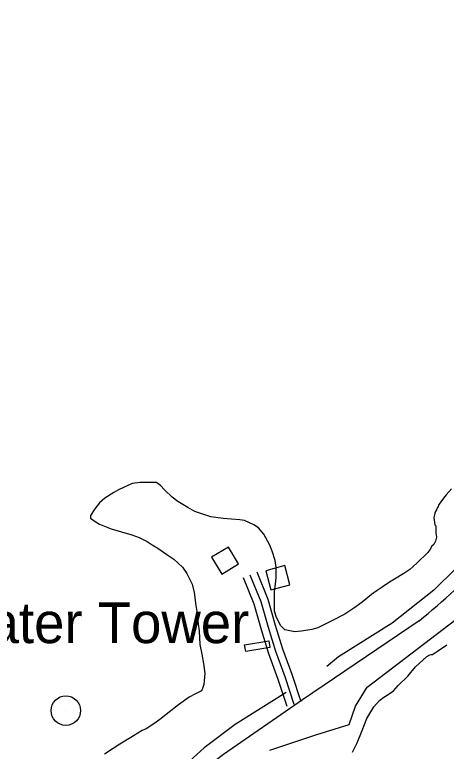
# Model space of a CAD drawing. Extents: x 3192986 to 3230865, y 867483 to 892886.
# Drawn here: x 3216460 to 3217338, y 886066 to 887563 of the extents above; entities that cross this region are included whole.
import ezdxf

# ---------------------------------------------------------------- set-up
doc = ezdxf.new("R2010")
doc.units = 0
for name, color, linetype in [('V-BLDG-OTLN', 7, 'Continuous'), ('V-DOMW-TANK', 7, 'Continuous'), ('V-ROAD-CNTR', 7, 'Continuous'), ('V-SITE-VEGE', 7, 'Continuous'), ('V-TOPO-SHOR', 7, 'Continuous')]:
    doc.layers.add(name, color=color, linetype=linetype)

msp = doc.modelspace()

# ---------------------------------------------------------------- linework, layer by layer
at = {"layer": 'V-BLDG-OTLN'}
for points in [[(3216915.7, 886447), (3216895.1, 886481.4), (3216860.8, 886460.8), (3216881.4, 886426.5)], [(3216970.9, 886433.3), (3216981.1, 886394.6), (3217019.8, 886404.8), (3217009.6, 886443.5)], [(3216979.5, 886277.2), (3216930.2, 886268.9), (3216927.8, 886282.7), (3216977.2, 886291)]]:
    msp.add_lwpolyline(points, close=True, dxfattribs=at)
at = {"layer": 'V-DOMW-TANK'}
msp.add_line((3216564, 886148.9), (3216564, 886148.9), dxfattribs=at)
msp.add_circle((3216564, 886148.9), 30, dxfattribs=at)
at = {"layer": 'V-ROAD-CNTR'}
for points in [[(3217043.2, 886166.4), (3217024.5, 886222.2), (3217005.6, 886274), (3216990.9, 886321.9), (3216975.6, 886375), (3216953.4, 886430)], [(3217014.7, 886156.9), (3216996.2, 886212.3), (3216977.2, 886264.5), (3216962.2, 886313.4), (3216947.2, 886365.2), (3216925.6, 886418.8)], [(3217029, 886161.6), (3217010.3, 886217.3), (3216991.4, 886269.3), (3216976.5, 886317.6), (3216961.4, 886370.1), (3216939.5, 886424.4)], [(3217282.8, 886331.4), (3217045.5, 886170.5), (3216884.7, 886059.7), (3216769.4, 885972)]]:
    msp.add_lwpolyline(points, dxfattribs=at)
msp.add_arc((3216590.7, 887208.7), 1117.4, 308.2708, 327.852, dxfattribs=at)
msp.add_spline([(3215149.6, 889400.3), (3215155.9, 889267.8), (3215168.9, 889195.4), (3215160.6, 889137.3), (3215154.9, 889075.6), (3215164.4, 888991.1), (3215195.1, 888909.8), (3215210, 888842.2), (3215221.9, 888778.6), (3215221.6, 888687.8), (3215213.7, 888610.2), (3215209.9, 888580.9), (3215198.1, 888544), (3215180.6, 888492.6), (3215151.8, 888427.6), (3215144.7, 888383.9), (3215149.4, 888332.4), (3215179.5, 888265.9), (3215221.5, 888194.5), (3215247.7, 888146.7), (3215251.6, 888102.8), (3215251.4, 888061.4), (3215258.1, 888025.7), (3215272.7, 887982.1), (3215304.4, 887912.4), (3215338.5, 887846.4), (3215378, 887784.3), (3215410.9, 887728.3), (3215457.2, 887682.3), (3215490.5, 887647.9), (3215526.4, 887629.4), (3215571.3, 887624.1), (3215625, 887619.9), (3215699.1, 887611.6), (3215741.3, 887603.5), (3215785, 887581.7), (3215832.7, 887564), (3215882.5, 887543.1), (3215927.8, 887516.9), (3215982.7, 887460.3), (3216039.8, 887360.7), (3216082.9, 887294.2), (3216125.1, 887215.1), (3216163.7, 887141.7), (3216182, 887053.4), (3216206.3, 886963.2), (3216237.9, 886871.5), (3216258.9, 886828.6), (3216274.2, 886747.9), (3216285.4, 886688.1), (3216291.4, 886622.7), (3216286, 886531.6), (3216272.6, 886432.4), (3216265.5, 886374.2), (3216269.8, 886313.9), (3216279.2, 886242.5), (3216289.8, 886193.6), (3216315.9, 886099.5), (3216339.7, 886009.2), (3216363.6, 885942.8), (3216392.5, 885866.7), (3216411.5, 885800.1), (3216419.9, 885741.4), (3216427.6, 885690.9), (3216440.2, 885654.1), (3216470.9, 885622.4), (3216485.4, 885609.9), (3216409.2, 885579)], degree=3, dxfattribs=at)
at = {"layer": 'V-SITE-VEGE'}
for p, q in [((3216699.1, 886610.3), (3216681.5, 886602.3)), ((3216715.7, 886612.8), (3216699.1, 886610.3)), ((3216748.7, 886612.4), (3216715.7, 886612.8)), ((3216756.9, 886606.7), (3216748.7, 886612.4)), ((3216662.1, 886592.5), (3216643.6, 886580.8)), ((3216671.4, 886597.8), (3216662.1, 886592.5)), ((3216681.5, 886602.3), (3216671.4, 886597.8)), ((3216765, 886597.4), (3216756.9, 886606.7)), ((3216780.4, 886582.5), (3216765, 886597.4)), ((3217348.6, 886599.5), (3217338.3, 886587.5)), ((3216643.6, 886580.8), (3216632.4, 886570.9)), ((3216792.3, 886574.1), (3216780.4, 886582.5)), ((3217332.5, 886580.4), (3217327, 886573.4)), ((3217335.4, 886583.8), (3217332.5, 886580.4)), ((3217338.3, 886587.5), (3217335.4, 886583.8)), ((3216632.4, 886570.9), (3216623, 886559)), ((3216812.3, 886561.8), (3216792.3, 886574.1)), ((3217321.6, 886564), (3217320.1, 886561.4)), ((3217322.8, 886566.6), (3217321.6, 886564)), ((3217325.1, 886570.8), (3217322.8, 886566.6)), ((3217327, 886573.4), (3217325.1, 886570.8)), ((3216623, 886559), (3216614.6, 886545.4)), ((3216826.9, 886553.4), (3216812.3, 886561.8)), ((3216858.9, 886542.8), (3216826.9, 886553.4)), ((3217315.1, 886550), (3217313.8, 886544)), ((3217316.6, 886553.9), (3217315.1, 886550)), ((3217318.1, 886557.3), (3217316.6, 886553.9)), ((3217320.1, 886561.4), (3217318.1, 886557.3)), ((3216614.6, 886545.4), (3216614.5, 886539.9)), ((3216614.5, 886539.9), (3216623.6, 886533.3)), ((3216623.6, 886533.3), (3216632.7, 886527.7)), ((3216884.5, 886539.7), (3216858.9, 886542.8)), ((3216918.5, 886536.4), (3216884.5, 886539.7)), ((3216927.7, 886535.4), (3216918.5, 886536.4)), ((3216946.8, 886526.8), (3216927.7, 886535.4)), ((3217313.8, 886544), (3217313.3, 886540)), ((3217313.3, 886540), (3217313.5, 886536.6)), ((3217313.5, 886536.6), (3217314, 886531.5)), ((3216632.7, 886527.7), (3216656.4, 886518.1)), ((3216656.4, 886518.1), (3216698.5, 886506.5)), ((3216955.9, 886520.3), (3216946.8, 886526.8)), ((3216966.7, 886507.3), (3216955.9, 886520.3)), ((3217314, 886531.5), (3217315.3, 886526.5)), ((3217315.3, 886526.5), (3217317, 886524.3)), ((3217317, 886524.3), (3217316.8, 886510.5)), ((3216698.5, 886506.5), (3216713.1, 886500.8)), ((3216971.2, 886499.9), (3216966.7, 886507.3)), ((3217316.8, 886510.5), (3217318.5, 886501.3)), ((3216713.1, 886500.8), (3216729.6, 886492.3)), ((3216729.6, 886492.3), (3216739.6, 886485.7)), ((3216979.3, 886485), (3216971.2, 886499.9)), ((3217316.5, 886493.1), (3217312.7, 886486.7)), ((3217318.5, 886501.3), (3217316.5, 886493.1)), ((3216739.6, 886485.7), (3216751.4, 886479.1)), ((3216751.4, 886479.1), (3216769.6, 886466)), ((3216983.7, 886473), (3216979.3, 886485)), ((3216989.9, 886453.7), (3216983.7, 886473)), ((3217305.2, 886476.7), (3217300.6, 886470.3)), ((3217309, 886483.1), (3217305.2, 886476.7)), ((3217312.7, 886486.7), (3217309, 886483.1)), ((3216769.6, 886466), (3216784.2, 886456.6)), ((3217300.6, 886470.3), (3217278.2, 886448.6)), ((3216784.2, 886456.6), (3216801.4, 886440.7)), ((3216992.4, 886439.8), (3216989.9, 886453.7)), ((3217278.2, 886448.6), (3217264.2, 886435.9)), ((3216801.4, 886440.7), (3216810.4, 886427.8)), ((3216810.4, 886427.8), (3216821.1, 886405.6)), ((3216992.1, 886418.7), (3216992.4, 886439.8)), ((3217252.2, 886427.8), (3217232.7, 886416.2)), ((3217264.2, 886435.9), (3217252.2, 886427.8)), ((3216991, 886405.9), (3216992.1, 886418.7)), ((3217232.7, 886416.2), (3217222.5, 886409.9)), ((3216821.1, 886405.6), (3216825.4, 886389)), ((3216989, 886391.2), (3216991, 886405.9)), ((3217207.7, 886400), (3217197.5, 886392.8)), ((3217222.5, 886409.9), (3217207.7, 886400)), ((3216825.4, 886389), (3216828.7, 886362.3)), ((3216988.4, 886350.8), (3216989, 886391.2)), ((3217186.4, 886384.7), (3217166.8, 886369.4)), ((3217197.5, 886392.8), (3217186.4, 886384.7)), ((3217166.8, 886369.4), (3217150.1, 886356.8)), ((3216828.7, 886362.3), (3216831.3, 886346.6)), ((3217150.1, 886356.8), (3217131.6, 886345.1)), ((3216831.3, 886346.6), (3216833.7, 886324.6)), ((3216992.8, 886337.9), (3216988.4, 886350.8)), ((3217001.7, 886321.2), (3216992.8, 886337.9)), ((3217131.6, 886345.1), (3217106.6, 886331.7)), ((3216833.7, 886324.6), (3216835.3, 886310.7)), ((3217106.6, 886331.7), (3217077, 886317.4)), ((3216835.3, 886310.7), (3216836.8, 886283.2)), ((3217009.9, 886312.8), (3217001.7, 886321.2)), ((3217030, 886308.9), (3217009.9, 886312.8)), ((3217043.8, 886310.5), (3217030, 886308.9)), ((3217065, 886313.9), (3217043.8, 886310.5)), ((3217077, 886317.4), (3217065, 886313.9)), ((3216836.8, 886283.2), (3216841.1, 886263.8)), ((3217320.3, 886269.4), (3217339.7, 886282.9)), ((3216841.1, 886263.8), (3216844.5, 886244.5)), ((3217304.5, 886262.3), (3217307.3, 886263.2)), ((3217307.3, 886263.2), (3217310.1, 886263.2)), ((3217310.1, 886263.2), (3217320.3, 886269.4)), ((3217275.7, 886237.9), (3217299, 886258.7)), ((3217299, 886258.7), (3217304.5, 886262.3)), ((3216844.5, 886244.5), (3216847, 886224.2)), ((3217259.8, 886218.9), (3217275.7, 886237.9)), ((3216847, 886224.2), (3216844.8, 886202.2)), ((3217240.3, 886199.9), (3217259.8, 886218.9)), ((3216840, 886189.4), (3216828, 886183.2)), ((3216841.9, 886194), (3216840, 886189.4)), ((3216844.8, 886202.2), (3216841.9, 886194)), ((3217217.9, 886180), (3217230.9, 886189)), ((3217230.9, 886189), (3217240.3, 886199.9)), ((3216815, 886176), (3216793.7, 886160.7)), ((3216828, 886183.2), (3216815, 886176)), ((3217202.2, 886169.2), (3217211.5, 886176.4)), ((3217211.5, 886176.4), (3217217.9, 886180)), ((3216793.7, 886160.7), (3216777.9, 886148.1)), ((3217191, 886156.5), (3217202.2, 886169.2)), ((3216777.9, 886148.1), (3216755.6, 886130.9)), ((3217176.8, 886132.8), (3217191, 886156.5)), ((3216755.6, 886130.9), (3216743.5, 886121.9)), ((3217167.3, 886108.1), (3217176.8, 886132.8)), ((3216743.5, 886121.9), (3216727.8, 886112.1)), ((3216719.5, 886108.5), (3216701.8, 886097.7)), ((3216727.8, 886112.1), (3216719.5, 886108.5)), ((3217156.9, 886083.5), (3217167.3, 886108.1)), ((3216696.3, 886094.1), (3216674, 886080.7)), ((3216701.8, 886097.7), (3216696.3, 886094.1)), ((3217147.4, 886064.3), (3217156.9, 886083.5)), ((3216660.1, 886071.7), (3216642.5, 886060)), ((3216674, 886080.7), (3216660.1, 886071.7))]:
    msp.add_line(p, q, dxfattribs=at)
at = {"layer": 'V-TOPO-SHOR'}
for points in [[(3217401.1, 886480.1), (3217312.8, 886393.5), (3217228.3, 886326.5), (3217118.7, 886258), (3217095.4, 886238.6)], [(3216979.5, 886068.4), (3217072.6, 886099.6), (3217140.6, 886120.4), (3217153.5, 886157.7), (3217177, 886196.7), (3217383.8, 886353.5)], [(3217012.7, 886185.8), (3216908.6, 886120.8), (3216845.7, 886073.3), (3216793.5, 886025.6), (3216723.3, 885969.2), (3216671, 885916.1), (3216595.1, 885811.6), (3216540.7, 885731.8), (3216508.1, 885676.8), (3216495.3, 885646.6)]]:
    msp.add_lwpolyline(points, dxfattribs=at)

# ---------------------------------------------------------------- texts
at = {"layer": 'V-DOMW-TANK'}
msp.add_text('Water Tower', height=83, dxfattribs=at).set_placement((3216302.2, 886286))

doc.saveas('drawing.dxf')
